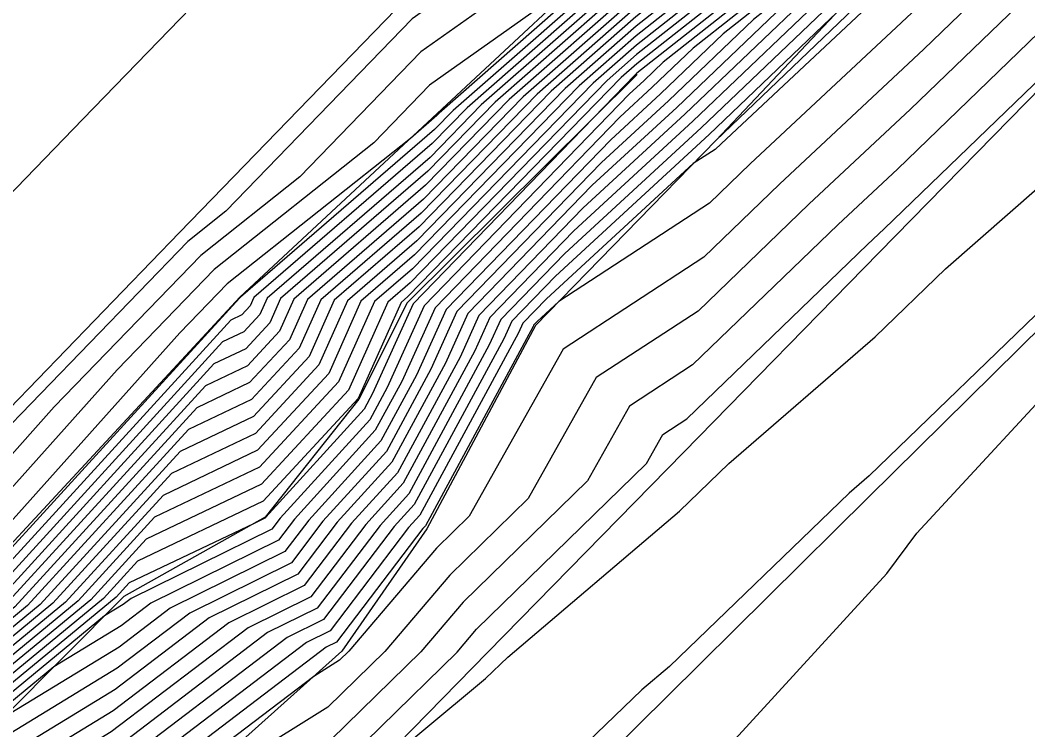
# Model space of a CAD drawing. Extents: x 2188792 to 2191981, y 386090 to 389710.
# Drawn here: x 2191105.37 to 2191134.43, y 388884.53 to 388904.99 of the extents above; entities that cross this region are included whole.
import ezdxf

# ---------------------------------------------------------------- set-up
doc = ezdxf.new("R2010")
doc.units = 0
for name, color, linetype in [('DTM Contours Major', 7, 'Continuous'), ('DTM Contours Minor', 7, 'Continuous'), ('PH Exist DTM Breakline', 7, 'Continuous')]:
    doc.layers.add(name, color=color, linetype=linetype)

msp = doc.modelspace()

# ---------------------------------------------------------------- linework, layer by layer
at = {"layer": 'DTM Contours Major'}
for points in [[(2191135.29, 388919.278), (2191129.673, 388913.531), (2191129.274, 388913.142), (2191123.779, 388907.526), (2191123.091, 388906.983), (2191117.854, 388902.39), (2191117.317, 388901.838), (2191111.718, 388897.004), (2191111.713, 388896.994), (2191111.703, 388896.983), (2191111.69, 388896.976), (2191103.395, 388887.906), (2191103.254, 388887.79), (2191096.687, 388881.616), (2191096.601, 388881.534), (2191089.991, 388875.321), (2191089.971, 388875.271), (2191089.93, 388875.231), (2191089.889, 388875.19), (2191083.241, 388868.952), (2191083.206, 388868.919), (2191076.538, 388862.663), (2191076.522, 388862.647), (2191070.575, 388857.068)], [(2191135.345, 388917.54), (2191131.112, 388913.209), (2191129.553, 388911.689), (2191125.332, 388907.376), (2191123.116, 388905.628), (2191119.874, 388902.783), (2191116.998, 388899.831), (2191113.65, 388896.94), (2191113.133, 388895.779), (2191111.985, 388894.542), (2191110.467, 388893.818), (2191105.217, 388888.078), (2191103.232, 388886.445), (2191098.579, 388882.07), (2191097.077, 388880.64), (2191092.279, 388876.13), (2191091.824, 388874.971), (2191090.876, 388874.046), (2191089.915, 388873.108), (2191084.496, 388868.024), (2191083.295, 388866.866), (2191077.89, 388861.795)], [(2191135.401, 388915.802), (2191132.551, 388912.887), (2191129.832, 388910.236), (2191126.885, 388907.225), (2191123.142, 388904.272), (2191121.893, 388903.177), (2191116.68, 388897.823), (2191115.582, 388896.876), (2191114.552, 388894.565), (2191112.266, 388892.102), (2191109.244, 388890.66), (2191107.04, 388888.25), (2191103.21, 388885.099), (2191100.47, 388882.523), (2191097.554, 388879.747), (2191094.567, 388876.939), (2191093.676, 388874.671), (2191091.821, 388872.861), (2191089.94, 388871.026), (2191085.752, 388867.096), (2191083.384, 388864.812), (2191079.242, 388860.927)], [(2191135.43, 388912.243), (2191130.389, 388907.33), (2191129.991, 388906.923), (2191129.119, 388906.236), (2191124.772, 388902.081), (2191121.338, 388898.922), (2191118.913, 388896.421), (2191118.476, 388895.455), (2191116.411, 388891.638), (2191115.335, 388890.455), (2191113.747, 388888.365), (2191111.942, 388887.475), (2191107.996, 388884.473), (2191104.537, 388882.362), (2191100.324, 388878.752), (2191098.682, 388877.382), (2191097.381, 388874.071), (2191093.711, 388870.491), (2191089.992, 388866.862), (2191088.263, 388865.24), (2191083.561, 388860.706)], [(2191137.159, 388909.475), (2191133.749, 388906.397), (2191131.427, 388904.154), (2191127.271, 388900.266), (2191125.085, 388898.158), (2191121.024, 388895.508), (2191118.317, 388890.691), (2191117.373, 388889.771), (2191114.842, 388886.797), (2191114.578, 388886.538), (2191113.832, 388886.072), (2191107.711, 388881.416), (2191106.926, 388880.937), (2191105.97, 388880.117), (2191099.655, 388874.846), (2191099.233, 388873.772), (2191094.657, 388869.307), (2191090.018, 388864.78), (2191089.519, 388864.312), (2191083.65, 388858.652)], [(2191128.438, 388907.074), (2191124.779, 388904.188), (2191123.597, 388903.058), (2191122.662, 388902.199), (2191117.334, 388896.701), (2191116.373, 388894.578), (2191115.609, 388893.166), (2191113.278, 388890.604), (2191112.815, 388889.995), (2191109.134, 388888.18), (2191108.28, 388887.53), (2191106.336, 388886.344), (2191103.188, 388883.753), (2191102.362, 388882.977), (2191098.031, 388878.853), (2191096.856, 388877.748), (2191095.528, 388874.371), (2191092.766, 388871.676), (2191089.966, 388868.944), (2191087.008, 388866.168), (2191083.472, 388862.759), (2191080.595, 388860.059)], [(2191135.627, 388897.397), (2191135.225, 388897.044), (2191129.854, 388891.856), (2191129.28, 388891.359), (2191124.092, 388886.358), (2191123.297, 388885.683), (2191118.344, 388880.922), (2191117.258, 388880.021), (2191118.034, 388879.627), (2191120.345, 388877.707), (2191124.618, 388882.415), (2191125.775, 388884.027), (2191130.367, 388889.035), (2191131.228, 388890.204), (2191136.08, 388895.453), (2191136.699, 388896.273), (2191137.824, 388899.164), (2191135.627, 388897.397)]]:
    msp.add_lwpolyline(points, dxfattribs=at)
at = {"layer": 'DTM Contours Minor'}
for points in [[(2191070.209, 388905.726), (2191077.673, 388910.286), (2191080.21, 388912.771), (2191082.308, 388912.384), (2191090.211, 388914.795), (2191097.849, 388917.924), (2191094.461, 388910.286), (2191090.211, 388903.989), (2191083.758, 388906.738), (2191086.323, 388900.285), (2191086.936, 388897.01), (2191094.777, 388889.17), (2191097.075, 388896.033), (2191102.498, 388897.315), (2191107.171, 388902.139), (2191111.844, 388906.964), (2191106.793, 388916.867), (2191103.268, 388920.287), (2191104.717, 388925.783), (2191105.692, 388930.288)], [(2191113.668, 388930.288), (2191114.597, 388924.672), (2191122.49, 388916.909), (2191129.087, 388919.787), (2191133.25, 388921.603), (2191130.303, 388918.637), (2191130.051, 388918.351), (2191124.125, 388912.325), (2191123.267, 388911.323), (2191118.24, 388906.146), (2191116.673, 388905.034), (2191111.296, 388899.482), (2191110.202, 388898.614), (2191104.542, 388892.77), (2191103.393, 388891.487), (2191096.817, 388885.399), (2191096.404, 388885.014), (2191092.03, 388880.967), (2191088.498, 388879.499), (2191081.755, 388876.695), (2191074.256, 388884.33)], [(2191136.366, 388923.336), (2191132.071, 388919.011), (2191129.668, 388916.286), (2191126.342, 388912.903), (2191123.16, 388909.187), (2191121.012, 388906.975), (2191116.925, 388904.074), (2191113.434, 388900.47), (2191110.581, 388898.207), (2191106.352, 388893.84), (2191103.355, 388890.494), (2191098.596, 388886.088), (2191096.449, 388884.087), (2191091.103, 388879.141), (2191089.492, 388877.64), (2191083.441, 388872.046), (2191082.468, 388871.139), (2191075.558, 388864.756)], [(2191135.765, 388921.325), (2191133.839, 388919.386), (2191129.285, 388914.22), (2191128.558, 388913.481), (2191125.981, 388910.472), (2191123.158, 388907.587), (2191123.081, 388907.526), (2191121.772, 388906.377), (2191117.176, 388903.115), (2191115.571, 388901.458), (2191110.96, 388897.8), (2191108.161, 388894.911), (2191103.317, 388889.5), (2191100.376, 388886.777), (2191096.495, 388883.161), (2191093.131, 388880.049), (2191089.634, 388876.791), (2191085.765, 388873.213), (2191082.726, 388870.382), (2191078.238, 388866.237), (2191075.754, 388863.923), (2191070.496, 388859.071)], [(2191135.279, 388919.625), (2191129.385, 388913.596), (2191129.218, 388913.433), (2191123.469, 388907.557), (2191123.086, 388907.254), (2191117.45, 388902.311), (2191117.381, 388902.239), (2191116.622, 388901.584), (2191111.339, 388897.393), (2191109.971, 388895.981), (2191103.279, 388888.507), (2191102.155, 388887.467), (2191096.54, 388882.234), (2191095.159, 388880.956), (2191089.777, 388875.942), (2191088.088, 388874.38), (2191082.984, 388869.625), (2191080.918, 388867.717), (2191076.151, 388863.277), (2191073.616, 388860.938)], [(2191135.301, 388918.93), (2191129.961, 388913.467), (2191129.33, 388912.852), (2191124.09, 388907.496), (2191123.096, 388906.712), (2191118.258, 388902.468), (2191117.253, 388901.437), (2191112.104, 388896.991), (2191111.997, 388896.751), (2191111.76, 388896.495), (2191111.445, 388896.345), (2191103.759, 388887.94), (2191103.25, 388887.521), (2191097.065, 388881.707), (2191096.696, 388881.355), (2191090.449, 388875.482), (2191090.342, 388875.211), (2191090.119, 388874.994), (2191089.894, 388874.774), (2191083.492, 388868.767), (2191083.224, 388868.508), (2191076.809, 388862.49), (2191076.553, 388862.242), (2191070.124, 388856.211)], [(2191135.312, 388918.583), (2191130.249, 388913.403), (2191129.385, 388912.561), (2191124.401, 388907.466), (2191123.101, 388906.441), (2191118.662, 388902.547), (2191117.189, 388901.035), (2191112.491, 388896.978), (2191112.281, 388896.508), (2191111.816, 388896.006), (2191111.201, 388895.713), (2191104.124, 388887.975), (2191103.245, 388887.252), (2191097.443, 388881.798), (2191096.791, 388881.177), (2191090.906, 388875.644), (2191090.712, 388875.151), (2191090.308, 388874.757), (2191089.899, 388874.357), (2191083.743, 388868.581), (2191083.242, 388868.098), (2191077.079, 388862.316), (2191076.584, 388861.838)], [(2191135.323, 388918.235), (2191130.537, 388913.338), (2191129.441, 388912.271), (2191124.711, 388907.436), (2191123.106, 388906.17), (2191119.066, 388902.626), (2191117.126, 388900.634), (2191112.877, 388896.965), (2191112.565, 388896.265), (2191111.872, 388895.518), (2191110.956, 388895.081), (2191104.488, 388888.009), (2191103.241, 388886.983), (2191097.822, 388881.888), (2191096.887, 388880.998), (2191091.364, 388875.806), (2191091.083, 388875.091), (2191090.497, 388874.52), (2191089.904, 388873.941), (2191083.994, 388868.395), (2191083.259, 388867.687), (2191077.35, 388862.142)], [(2191135.334, 388917.888), (2191130.824, 388913.274), (2191129.497, 388911.98), (2191125.022, 388907.406), (2191123.111, 388905.899), (2191119.47, 388902.704), (2191117.062, 388900.232), (2191113.264, 388896.952), (2191112.849, 388896.022), (2191111.928, 388895.03), (2191110.711, 388894.45), (2191104.853, 388888.044), (2191103.237, 388886.714), (2191098.2, 388881.979), (2191096.982, 388880.819), (2191091.821, 388875.968), (2191091.453, 388875.031), (2191090.687, 388874.283), (2191089.909, 388873.525), (2191084.245, 388868.21), (2191083.277, 388867.276), (2191077.62, 388861.969)], [(2191135.356, 388917.193), (2191131.4, 388913.145), (2191129.608, 388911.399), (2191125.643, 388907.345), (2191123.121, 388905.356), (2191120.277, 388902.862), (2191116.935, 388899.429), (2191114.036, 388896.927), (2191113.417, 388895.536), (2191112.041, 388894.054), (2191110.222, 388893.186), (2191105.582, 388888.112), (2191103.228, 388886.175), (2191098.957, 388882.16), (2191097.173, 388880.462), (2191092.737, 388876.292), (2191092.194, 388874.911), (2191091.065, 388873.809), (2191089.92, 388872.692), (2191084.747, 388867.839), (2191083.313, 388866.455), (2191078.161, 388861.622)], [(2191135.367, 388916.845), (2191131.688, 388913.081), (2191129.664, 388911.108), (2191125.953, 388907.315), (2191123.126, 388905.085), (2191120.681, 388902.941), (2191116.871, 388899.028), (2191114.423, 388896.914), (2191113.701, 388895.293), (2191112.097, 388893.566), (2191109.978, 388892.555), (2191105.946, 388888.147), (2191103.223, 388885.906), (2191099.335, 388882.251), (2191097.268, 388880.283), (2191093.194, 388876.453), (2191092.564, 388874.851), (2191091.254, 388873.572), (2191089.925, 388872.275), (2191084.999, 388867.653), (2191083.33, 388866.044), (2191078.431, 388861.448)], [(2191135.379, 388916.497), (2191131.976, 388913.016), (2191129.72, 388910.818), (2191126.264, 388907.285), (2191123.131, 388904.814), (2191121.085, 388903.019), (2191116.807, 388898.626), (2191114.809, 388896.901), (2191113.984, 388895.05), (2191112.154, 388893.078), (2191109.733, 388891.923), (2191106.311, 388888.181), (2191103.219, 388885.637), (2191099.714, 388882.342), (2191097.363, 388880.104), (2191093.652, 388876.615), (2191092.935, 388874.791), (2191091.443, 388873.335), (2191089.93, 388871.859), (2191085.25, 388867.467), (2191083.348, 388865.634), (2191078.702, 388861.274)], [(2191135.39, 388916.15), (2191132.264, 388912.952), (2191129.776, 388910.527), (2191126.574, 388907.255), (2191123.137, 388904.543), (2191121.489, 388903.098), (2191116.743, 388898.225), (2191115.196, 388896.888), (2191114.268, 388894.807), (2191112.21, 388892.59), (2191109.488, 388891.292), (2191106.675, 388888.216), (2191103.215, 388885.368), (2191100.092, 388882.433), (2191097.459, 388879.925), (2191094.11, 388876.777), (2191093.305, 388874.731), (2191091.632, 388873.098), (2191089.935, 388871.443), (2191085.501, 388867.282), (2191083.366, 388865.223), (2191078.972, 388861.101)], [(2191135.412, 388915.455), (2191132.839, 388912.823), (2191129.887, 388909.946), (2191127.196, 388907.195), (2191123.147, 388904.001), (2191122.297, 388903.255), (2191116.616, 388897.422), (2191115.968, 388896.863), (2191114.836, 388894.322), (2191112.323, 388891.614), (2191108.999, 388890.028), (2191107.404, 388888.284), (2191103.206, 388884.83), (2191100.849, 388882.614), (2191097.649, 388879.568), (2191095.025, 388877.101), (2191094.046, 388874.611), (2191092.01, 388872.624), (2191089.946, 388870.61), (2191086.003, 388866.911), (2191083.401, 388864.402), (2191079.513, 388860.754)], [(2191135.423, 388915.107), (2191133.127, 388912.758), (2191129.943, 388909.655), (2191127.506, 388907.165), (2191123.152, 388903.73), (2191122.701, 388903.334), (2191116.552, 388897.02), (2191116.355, 388896.85), (2191115.12, 388894.079), (2191112.379, 388891.126), (2191108.754, 388889.397), (2191107.769, 388888.319), (2191103.201, 388884.561), (2191101.227, 388882.705), (2191097.745, 388879.389), (2191095.483, 388877.263), (2191094.417, 388874.551), (2191092.199, 388872.387), (2191089.951, 388870.193), (2191086.254, 388866.725), (2191083.419, 388863.991), (2191079.783, 388860.58)], [(2191139.415, 388914.366), (2191132.876, 388908.25), (2191132.465, 388907.88), (2191132.186, 388907.61), (2191125.581, 388901.43), (2191125.41, 388901.265), (2191124.782, 388900.855), (2191120.543, 388896.957), (2191119.861, 388896.253), (2191119.738, 388895.981), (2191116.893, 388890.721), (2191116.57, 388890.366), (2191114.306, 388887.387), (2191113.627, 388887.053), (2191107.825, 388882.639), (2191105.971, 388881.507), (2191103.711, 388879.571), (2191099.266, 388875.86), (2191098.492, 388873.892), (2191094.278, 388869.78), (2191090.007, 388865.613), (2191089.017, 388864.683), (2191083.614, 388859.474)], [(2191138.172, 388913.991), (2191133.254, 388909.321), (2191131.157, 388907.329), (2191128.741, 388905.035), (2191125.242, 388901.691), (2191120.808, 388897.612), (2191119.545, 388896.309), (2191119.317, 388895.806), (2191116.732, 388891.027), (2191116.158, 388890.396), (2191114.119, 388887.713), (2191113.065, 388887.194), (2191107.882, 388883.25), (2191105.493, 388881.792), (2191102.582, 388879.298), (2191099.071, 388876.367), (2191098.121, 388873.952), (2191094.089, 388870.017), (2191090.002, 388866.029), (2191088.765, 388864.869), (2191083.596, 388859.884)], [(2191134.566, 388912.436), (2191130.222, 388908.202), (2191129.059, 388907.014), (2191126.515, 388905.007), (2191124.067, 388902.667), (2191122.133, 388900.888), (2191117.965, 388896.589), (2191117.214, 388894.929), (2191115.93, 388892.555), (2191114.101, 388890.544), (2191113.188, 388889.343), (2191110.258, 388887.898), (2191108.166, 388886.307), (2191103.409, 388883.404), (2191103.179, 388883.215), (2191103.119, 388883.158), (2191098.221, 388878.495), (2191097.771, 388878.072), (2191096.269, 388874.251), (2191093.144, 388871.202), (2191089.976, 388868.111), (2191087.51, 388865.797), (2191083.508, 388861.938)], [(2191134.854, 388912.372), (2191130.278, 388907.912), (2191129.37, 388906.984), (2191127.383, 388905.417), (2191124.302, 388902.472), (2191121.868, 388900.233), (2191118.281, 388896.533), (2191117.635, 388895.104), (2191116.09, 388892.249), (2191114.512, 388890.515), (2191113.374, 388889.017), (2191110.819, 388887.757), (2191108.109, 388885.696), (2191103.581, 388882.932), (2191099.424, 388879.371), (2191098.317, 388878.316), (2191098.228, 388878.234), (2191096.64, 388874.191), (2191093.333, 388870.965), (2191089.982, 388867.695), (2191087.761, 388865.611), (2191083.525, 388861.527)], [(2191135.142, 388912.307), (2191130.333, 388907.621), (2191129.68, 388906.953), (2191128.251, 388905.826), (2191124.537, 388902.277), (2191121.603, 388899.578), (2191118.597, 388896.477), (2191118.056, 388895.28), (2191116.251, 388891.944), (2191114.924, 388890.485), (2191113.56, 388888.691), (2191111.381, 388887.616), (2191108.052, 388885.084), (2191104.059, 388882.647), (2191099.194, 388878.479), (2191098.487, 388877.889), (2191097.01, 388874.131), (2191093.522, 388870.728), (2191089.987, 388867.279), (2191088.012, 388865.426), (2191083.543, 388861.116)], [(2191134.581, 388911.025), (2191132.718, 388909.256), (2191130.445, 388907.04), (2191130.301, 388906.893), (2191129.987, 388906.645), (2191125.007, 388901.886), (2191121.073, 388898.267), (2191119.229, 388896.365), (2191118.897, 388895.631), (2191116.572, 388891.332), (2191115.747, 388890.426), (2191113.933, 388888.039), (2191112.504, 388887.335), (2191107.939, 388883.861), (2191105.015, 388882.077), (2191101.453, 388879.025), (2191098.876, 388876.875), (2191097.751, 388874.012), (2191093.9, 388870.254), (2191089.997, 388866.446), (2191088.514, 388865.055), (2191083.579, 388860.295)], [(2191139.3, 388910.088), (2191134.391, 388905.656), (2191131.047, 388902.426), (2191128.116, 388899.684), (2191124.922, 388896.604), (2191121.982, 388894.686), (2191120.023, 388891.198), (2191117.757, 388888.991), (2191115.884, 388886.789), (2191114.242, 388885.182), (2191109.607, 388882.29), (2191107.655, 388880.804), (2191107.404, 388880.652), (2191107.099, 388880.39), (2191099.85, 388874.338), (2191099.603, 388873.712), (2191094.846, 388869.07), (2191090.023, 388864.364), (2191089.77, 388864.127), (2191083.667, 388858.242)], [(2191135.017, 388908.863), (2191133.107, 388907.139), (2191131.806, 388905.882), (2191126.426, 388900.848), (2191125.247, 388899.711), (2191120.906, 388896.879), (2191120.278, 388896.301), (2191120.177, 388896.197), (2191120.159, 388896.157), (2191117.053, 388890.416), (2191116.981, 388890.337), (2191114.492, 388887.061), (2191114.189, 388886.912), (2191107.768, 388882.027), (2191106.448, 388881.222), (2191104.841, 388879.844), (2191099.46, 388875.353), (2191098.862, 388873.832), (2191094.468, 388869.543), (2191090.012, 388865.197), (2191089.268, 388864.498), (2191083.632, 388859.063)], [(2191127.817, 388907.134), (2191123.157, 388903.459), (2191123.104, 388903.413), (2191121.898, 388902.174), (2191116.702, 388896.813), (2191115.532, 388894.227), (2191115.288, 388893.777), (2191112.455, 388890.663), (2191112.442, 388890.647), (2191112.095, 388890.475), (2191108.51, 388888.765), (2191108.133, 388888.353), (2191103.197, 388884.292), (2191101.606, 388882.795), (2191097.84, 388879.21), (2191095.94, 388877.424), (2191094.787, 388874.491), (2191092.388, 388872.15), (2191089.956, 388869.777), (2191086.505, 388866.539), (2191083.437, 388863.58), (2191080.054, 388860.406)], [(2191128.127, 388907.104), (2191123.911, 388903.779), (2191123.362, 388903.253), (2191122.927, 388902.854), (2191117.018, 388896.757), (2191115.952, 388894.403), (2191115.449, 388893.472), (2191112.866, 388890.633), (2191112.629, 388890.321), (2191108.573, 388888.321), (2191108.337, 388888.141), (2191107.8, 388887.814), (2191103.193, 388884.022), (2191101.984, 388882.886), (2191097.935, 388879.031), (2191096.398, 388877.586), (2191095.158, 388874.431), (2191092.577, 388871.913), (2191089.961, 388869.361), (2191086.756, 388866.354), (2191083.455, 388863.17), (2191080.324, 388860.233)], [(2191128.748, 388907.044), (2191125.647, 388904.598), (2191123.832, 388902.863), (2191122.398, 388901.543), (2191117.649, 388896.645), (2191116.794, 388894.754), (2191115.77, 388892.86), (2191113.689, 388890.574), (2191113.001, 388889.669), (2191109.696, 388888.039), (2191108.223, 388886.918), (2191104.873, 388884.874), (2191103.184, 388883.484), (2191102.741, 388883.068), (2191098.126, 388878.674), (2191097.313, 388877.91), (2191095.899, 388874.311), (2191092.955, 388871.439), (2191089.971, 388868.528), (2191087.259, 388865.983), (2191083.49, 388862.348), (2191080.865, 388859.886)], [(2191135.033, 388904.915), (2191130.667, 388900.699), (2191128.96, 388899.102), (2191124.759, 388895.05), (2191122.94, 388893.863), (2191121.728, 388891.706), (2191118.141, 388888.211), (2191116.925, 388886.781), (2191113.907, 388883.826), (2191108.764, 388880.617), (2191107.616, 388879.531), (2191103.35, 388876.59), (2191100.044, 388873.831), (2191099.974, 388873.652), (2191095.035, 388868.833), (2191090.028, 388863.947), (2191090.021, 388863.941), (2191089.75, 388863.68), (2191084.292, 388857.361)], [(2191088.25, 388859.593), (2191091.599, 388862.909), (2191094.397, 388865.882), (2191097.2, 388868.664), (2191100.245, 388871.931), (2191102.461, 388874.136), (2191107.594, 388877.673), (2191110.902, 388880.804), (2191113.571, 388882.47), (2191117.966, 388886.774), (2191118.525, 388887.431), (2191123.434, 388892.213), (2191123.899, 388893.041), (2191124.597, 388893.496), (2191129.805, 388898.52), (2191130.288, 388898.971), (2191135.675, 388904.174)], [(2191093.533, 388862.191), (2191099.905, 388868.514), (2191100.449, 388869.099), (2191106.364, 388874.983), (2191107.573, 388875.816), (2191113.039, 388880.991), (2191113.236, 388881.113), (2191115.169, 388883.007), (2191118.786, 388886.009), (2191119.429, 388886.627), (2191124.385, 388890.838), (2191125.807, 388892.208), (2191130.031, 388895.862), (2191132.058, 388897.82), (2191135.711, 388901.025)]]:
    msp.add_lwpolyline(points, dxfattribs=at)
at = {"layer": 'PH Exist DTM Breakline'}
for points in [[(2191093.422, 388861.718), (2191100.494, 388868.481), (2191107.566, 388875.244), (2191113.209, 388881.006), (2191118.852, 388886.767), (2191124.495, 388892.529), (2191130.138, 388898.29), (2191135.781, 388904.052), (2191142.735, 388911.07), (2191149.688, 388918.088), (2191156.641, 388925.106), (2191163.595, 388932.125), (2191169.665, 388938.33), (2191175.736, 388944.536), (2191181.806, 388950.741), (2191187.877, 388956.947), (2191193.947, 388963.153), (2191200.225, 388969.316), (2191206.502, 388975.479), (2191212.779, 388981.643), (2191219.057, 388987.806), (2191225.334, 388993.969)], [(2191173.358, 388957.855), (2191166.514, 388950.868), (2191159.671, 388943.882), (2191153.572, 388937.834), (2191147.474, 388931.786), (2191141.375, 388925.738), (2191135.277, 388919.69), (2191129.178, 388913.642), (2191123.079, 388907.594), (2191117.39, 388902.299), (2191111.701, 388897.004), (2191103.256, 388887.893), (2191096.572, 388881.589), (2191089.888, 388875.284), (2191083.204, 388868.98), (2191076.519, 388862.675), (2191069.835, 388856.371)], [(2191174.497, 388953.981), (2191168.831, 388948.209), (2191163.165, 388942.437), (2191158.319, 388937.351), (2191153.473, 388932.264), (2191147.634, 388925.981), (2191141.795, 388919.699), (2191140.554, 388917.572), (2191135.515, 388912.224), (2191130.476, 388906.876), (2191125.438, 388901.528)], [(2191136.886, 388925.075), (2191130.096, 388918.593), (2191123.307, 388912.112), (2191116.517, 388905.63), (2191109.967, 388898.867), (2191103.416, 388892.104), (2191096.393, 388885.235), (2191089.37, 388878.365), (2191082.346, 388871.496), (2191075.323, 388864.626), (2191068.3, 388857.757)], [(2191139.142, 388914.637), (2191132.29, 388908.082), (2191125.438, 388901.528), (2191120.232, 388896.187), (2191117.099, 388890.328), (2191114.642, 388886.798), (2191107.628, 388880.518), (2191100.122, 388873.628), (2191095.075, 388868.782), (2191090.028, 388863.936)], [(2191123.158, 388903.423), (2191116.524, 388896.844), (2191115.138, 388894.063), (2191112.432, 388890.665), (2191108.358, 388888.374), (2191103.179, 388883.173), (2191098.34, 388878.273)], [(2191118.245, 388879.78), (2191124.036, 388885.503), (2191129.826, 388891.226), (2191135.617, 388896.948)]]:
    msp.add_lwpolyline(points, dxfattribs=at)

doc.saveas('drawing.dxf')
